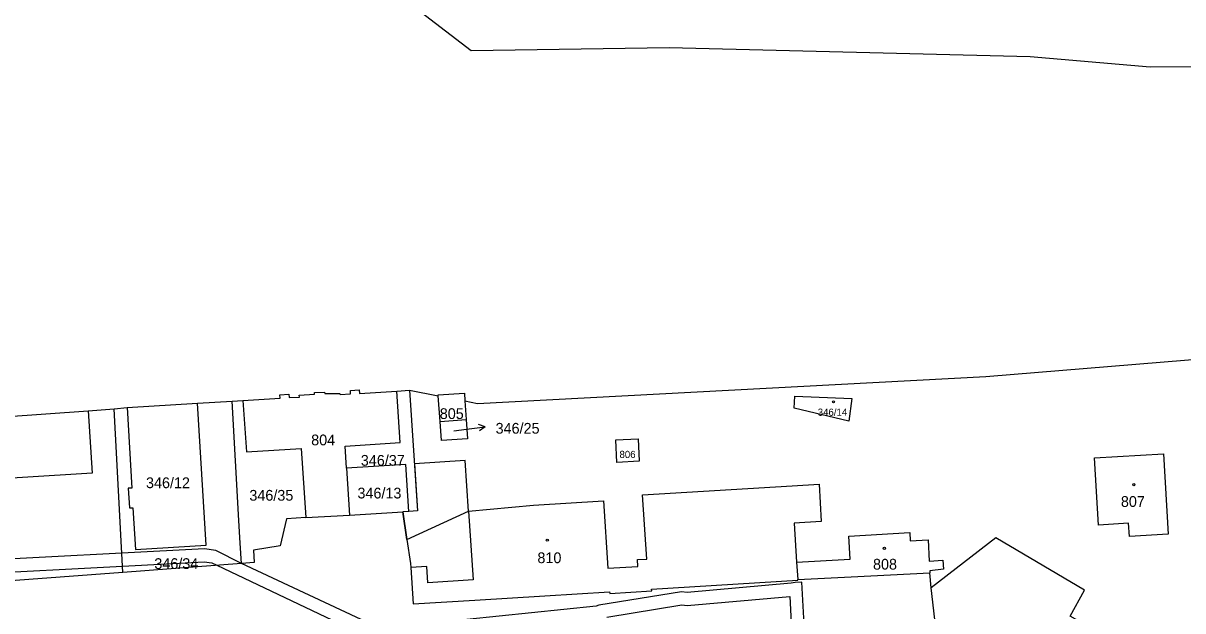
# Model space of a CAD drawing. Extents: x -869103 to -863415, y -1015889 to -1012477.
# Drawn here: x -866715.3 to -866531.9, y -1013399.9 to -1013307 of the extents above; entities that cross this region are included whole.
import ezdxf

# ---------------------------------------------------------------- set-up
doc = ezdxf.new("R2010")
doc.units = 0
for name, color, linetype in [('Hranice parcel', 7, 'Continuous'), ('Parcelní čísla', 7, 'Continuous'), ('Pop  PČ popisy', 7, 'Continuous'), ('Vnitřní kresba', 7, 'Continuous'), ('Věcná břemena k části', 7, 'Continuous'), ('Značky budov', 7, 'Continuous')]:
    doc.layers.add(name, color=color, linetype=linetype)

msp = doc.modelspace()

# ---------------------------------------------------------------- linework, layer by layer
at = {"layer": 'Hranice parcel'}
for p, q in [((-866656.22, -1013365.16), (-866654.23, -1013365.03)), ((-866654.23, -1013365.03), (-866649.66, -1013365.91)), ((-866649.36, -1013369.99), (-866649.66, -1013365.91)), ((-866705.02, -1013368.28), (-866700.94, -1013367.95)), ((-866700.94, -1013367.95), (-866698.89, -1013367.78)), ((-866699.55, -1013393.84), (-866700.94, -1013367.95)), ((-866698.89, -1013367.78), (-866687.73, -1013367.08)), ((-866687.73, -1013367.08), (-866682.24, -1013366.75)), ((-866682.24, -1013366.75), (-866680.57, -1013366.65)), ((-866645.44, -1013366.72), (-866645.22, -1013369.67)), ((-866649.36, -1013369.99), (-866645.22, -1013369.67)), ((-866664.17, -1013377.35), (-866663.68, -1013384.77)), ((-866663.68, -1013384.77), (-866655.24, -1013384.27)), ((-866654.32, -1013384.22), (-866655.24, -1013384.27)), ((-866654.61, -1013388.63), (-866655.24, -1013384.27)), ((-866670.63, -1013385.18), (-866663.68, -1013384.77)), ((-866699.55, -1013393.84), (-866720.82, -1013395.43)), ((-866680.8, -1013392.43), (-866699.55, -1013393.84)), ((-866592.97, -1013392.25), (-866592.79, -1013394.99)), ((-866571.69, -1013396.26), (-866571.9, -1013393.9)), ((-866570.59, -1013405.52), (-866571.69, -1013396.26))]:
    msp.add_line(p, q, dxfattribs=at)
for points in [[(-866537.06, -1013313.92), (-866556.03, -1013312.28), (-866613.15, -1013310.87), (-866644.46, -1013311.32), (-866651.7, -1013305.79), (-866666.51, -1013295.11), (-866726.35, -1013298.88)], [(-866480.79, -1013313.37), (-866494.3, -1013313.86), (-866537.06, -1013313.92)], [(-866645.44, -1013366.72), (-866643.45, -1013367.1), (-866563.03, -1013362.87), (-866464.26, -1013354.74), (-866460.43, -1013354.42), (-866439.68, -1013352.71), (-866434.07, -1013352.25), (-866410.14, -1013350.28)], [(-866680.57, -1013366.65), (-866674.69, -1013366.29), (-866674.73, -1013365.74), (-866673.29, -1013365.65), (-866673.26, -1013366.2), (-866671.63, -1013366.1), (-866671.65, -1013365.8), (-866669.21, -1013365.65), (-866669.23, -1013365.4), (-866667.64, -1013365.31), (-866667.62, -1013365.56), (-866665.22, -1013365.53), (-866665.16, -1013365.71), (-866663.52, -1013365.61), (-866663.55, -1013365.06), (-866662.16, -1013364.97), (-866662.13, -1013365.52), (-866656.22, -1013365.16)], [(-866664.17, -1013377.35), (-866664.39, -1013373.89), (-866655.67, -1013373.32), (-866656.22, -1013365.16)], [(-866654.23, -1013365.03), (-866652.94, -1013384.13), (-866654.32, -1013384.22)], [(-866649.66, -1013365.91), (-866649.67, -1013365.77), (-866645.53, -1013365.48), (-866645.44, -1013366.72)], [(-866584.72, -1013369.9), (-866593.38, -1013367.89), (-866593.24, -1013365.99), (-866584.25, -1013366.34), (-866584.72, -1013369.9)], [(-866698.89, -1013367.78), (-866698.14, -1013380.5), (-866698.72, -1013380.54), (-866698.51, -1013383.65), (-866697.95, -1013383.62), (-866697.57, -1013390.21), (-866686.37, -1013389.53), (-866687.73, -1013367.08)], [(-866680.8, -1013392.43), (-866680.98, -1013389.21), (-866681.18, -1013385.63), (-866682.24, -1013366.75)], [(-866680.57, -1013366.65), (-866680, -1013374.77), (-866671.34, -1013374.24), (-866670.63, -1013385.18)], [(-866737.51, -1013380.2), (-866737.83, -1013370.59), (-866705.02, -1013368.28)], [(-866705.02, -1013368.28), (-866704.41, -1013378.14), (-866737.51, -1013380.2)], [(-866645.22, -1013369.67), (-866645.02, -1013372.72), (-866649.16, -1013372.99), (-866649.36, -1013369.99)], [(-866617.87, -1013376.26), (-866621.42, -1013376.46), (-866621.59, -1013372.86), (-866618.03, -1013372.7), (-866617.87, -1013376.26)], [(-866534.94, -1013375.07), (-866534.18, -1013387.8), (-866540.34, -1013388.19), (-866540.49, -1013386.05), (-866545.21, -1013386.39), (-866545.83, -1013375.7), (-866534.94, -1013375.07)], [(-866654.32, -1013384.22), (-866654.81, -1013376.76), (-866664.17, -1013377.35)], [(-866617.34, -1013381.6), (-866593.67, -1013380.13), (-866589.42, -1013379.87)], [(-866589.42, -1013379.87), (-866589.09, -1013385.79), (-866593.34, -1013386.03), (-866592.97, -1013392.25)], [(-866654.61, -1013388.63), (-866644.87, -1013384.18), (-866634.6, -1013383.23), (-866623.53, -1013382.51), (-866622.84, -1013393.16), (-866618.07, -1013392.9), (-866618.15, -1013391.81), (-866616.69, -1013391.73), (-866617.34, -1013381.6)], [(-866670.63, -1013385.18), (-866673.68, -1013385.39), (-866674.67, -1013389.62), (-866678.9, -1013390.32), (-866678.76, -1013392.28), (-866680.8, -1013392.43)], [(-866592.97, -1013392.25), (-866584.51, -1013391.74), (-866584.7, -1013388.09), (-866575.07, -1013387.52), (-866574.99, -1013388.86), (-866572.15, -1013388.69), (-866571.99, -1013392.09), (-866569.86, -1013391.89), (-866569.74, -1013393.35), (-866571.92, -1013393.59), (-866571.9, -1013393.9)], [(-866654.61, -1013388.63), (-866654.06, -1013392.46), (-866654.02, -1013393.08), (-866653.65, -1013398.8), (-866643.89, -1013398.26), (-866632.81, -1013397.53), (-866622.56, -1013396.91), (-866622.54, -1013397.16), (-866615.9, -1013396.77), (-866615.92, -1013396.5), (-866592.79, -1013395.09), (-866592.79, -1013394.99)], [(-866491.28, -1013423.16), (-866496.98, -1013419.97), (-866525.2, -1013403.73), (-866530.94, -1013411.31), (-866549.69, -1013400.78), (-866547.45, -1013396.64), (-866561.45, -1013388.39), (-866571.69, -1013396.26)], [(-866592.79, -1013394.99), (-866584.37, -1013394.52), (-866571.9, -1013393.9)]]:
    msp.add_lwpolyline(points, dxfattribs=at)
at = {"layer": 'Pop  PČ popisy'}
for p, q in [((-866647.18, -1013371.44), (-866645.21, -1013371.19)), ((-866645.21, -1013371.19), (-866642.23, -1013370.82)), ((-866642.23, -1013370.82), (-866643.29, -1013370.45)), ((-866642.23, -1013370.82), (-866643.16, -1013371.44))]:
    msp.add_line(p, q, dxfattribs=at)
at = {"layer": 'Vnitřní kresba'}
for p, q in [((-866644.87, -1013384.18), (-866644.12, -1013395.01)), ((-866651.46, -1013392.91), (-866654.02, -1013393.08)), ((-866651.3, -1013395.5), (-866651.46, -1013392.91)), ((-866644.12, -1013395.01), (-866651.3, -1013395.5))]:
    msp.add_line(p, q, dxfattribs=at)
at = {"layer": 'Věcná břemena k části'}
msp.add_lwpolyline([(-866655.24, -1013384.27), (-866654.61, -1013388.63), (-866644.87, -1013384.18), (-866645.41, -1013376.13), (-866653.44, -1013376.67), (-866652.94, -1013384.13), (-866654.32, -1013384.22)], close=True, dxfattribs=at)
for points in [[(-866659.38, -1013402.44), (-866680.8, -1013392.43), (-866684.83, -1013390.37), (-866686.63, -1013390.11), (-866699.71, -1013390.8), (-866723.89, -1013392.08)], [(-866723.73, -1013394.14), (-866699.6, -1013392.86), (-866686.67, -1013392.17), (-866685.49, -1013392.35), (-866684.7, -1013392.72), (-866659.98, -1013404.44)], [(-866591.58, -1013405.83), (-866592.13, -1013395.38), (-866593.21, -1013395.42), (-866593.82, -1013395.55), (-866610.29, -1013397.01), (-866611.18, -1013396.92), (-866624.28, -1013399.01), (-866624.66, -1013399.17), (-866655.37, -1013402.33)], [(-866623.01, -1013400.92), (-866611.12, -1013399), (-866610.31, -1013399.09), (-866594.04, -1013397.64), (-866593.6, -1013405.97)]]:
    msp.add_lwpolyline(points, dxfattribs=at)
at = {"layer": 'Značky budov'}
for centre in [(-866587.14, -1013366.87), (-866539.63, -1013379.95), (-866632.41, -1013388.75), (-866579.09, -1013390.05)]:
    msp.add_circle(centre, 0.175, dxfattribs=at)

# ---------------------------------------------------------------- texts
at = {"layer": 'Parcelní čísla'}
for s, height, p in [('805', 1.7, (-866649.42, -1013369.58)), ('346/14', 1.139, (-866589.63, -1013369.07)), ('346/25', 1.7, (-866640.59, -1013371.9)), ('804', 1.7, (-866669.76, -1013373.74)), ('346/37', 1.7, (-866661.91, -1013376.97)), ('806', 1.139, (-866620.99, -1013375.75)), ('346/12', 1.7, (-866695.89, -1013380.52)), ('346/35', 1.7, (-866679.54, -1013382.5)), ('346/13', 1.7, (-866662.44, -1013382.15)), ('807', 1.7, (-866541.68, -1013383.48)), ('346/34', 1.7, (-866694.57, -1013393.3)), ('810', 1.7, (-866633.97, -1013392.38)), ('808', 1.7, (-866580.89, -1013393.4))]:
    msp.add_text(s, height=height, dxfattribs=at).set_placement(p)

doc.saveas('drawing.dxf')
